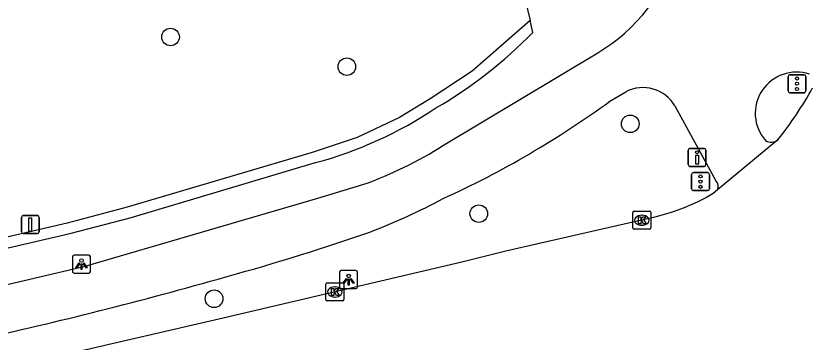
# Model space of a CAD drawing. Extents: x 156414 to 157775, y 382335 to 383765.
# Drawn here: x 156941.17 to 156985.24, y 382994.01 to 383012.12 of the extents above; entities that cross this region are included whole.
import ezdxf

# ---------------------------------------------------------------- set-up
doc = ezdxf.new("R2010")
doc.units = 0
for name, color, linetype in [('IMGEO_Boom', 7, 'Continuous'), ('IMGEO_Drukknoppaal', 7, 'Continuous'), ('IMGEO_Fietspad_gesloten', 7, 'Continuous'), ('IMGEO_Haag', 7, 'Continuous'), ('IMGEO_Kolk', 7, 'Continuous'), ('IMGEO_Lichtpunt', 7, 'Continuous'), ('IMGEO_OVBaan_gesloten', 7, 'Continuous'), ('IMGEO_Verkeersbordpaal', 7, 'Continuous'), ('IMGEO_Verkeersregelinstallatiepaal', 7, 'Continuous'), ('IMGEO_Voetpad_open', 7, 'Continuous')]:
    doc.layers.add(name, color=color, linetype=linetype)

msp = doc.modelspace()

# ---------------------------------------------------------------- linework, layer by layer
at = {"layer": 'IMGEO_Boom'}
for centre in [(156949.76, 383010.946), (156959.553, 383009.3), (156975.298, 383006.125), (156966.884, 383001.137), (156952.18, 382996.413)]:
    msp.add_circle(centre, 0.489, dxfattribs=at)
at = {"layer": 'IMGEO_Drukknoppaal'}
for p, q in [((156978.516, 383003.859), (156978.516, 383004.659)), ((156978.516, 383004.659), (156978.516, 383003.859)), ((156978.616, 383004.759), (156979.406, 383004.759)), ((156979.406, 383004.759), (156978.616, 383004.759)), ((156979.506, 383004.659), (156979.506, 383003.859)), ((156979.506, 383003.859), (156979.506, 383004.659)), ((156979.406, 383003.759), (156978.616, 383003.759)), ((156978.616, 383003.759), (156979.406, 383003.759))]:
    msp.add_line(p, q, dxfattribs=at)
msp.add_lwpolyline([(156979.086, 383004.384), (156979.086, 383003.884), (156978.936, 383003.884), (156978.936, 383004.384), (156979.086, 383004.384)], dxfattribs=at)
msp.add_circle((156979.011, 383004.549), 0.085, dxfattribs=at)
for centre, start, end in [((156978.616, 383004.659), 90, 180), ((156978.616, 383004.659), 90, 180), ((156979.406, 383004.659), 0, 90), ((156979.406, 383004.659), 360, 90), ((156978.616, 383003.859), 180, 270), ((156978.616, 383003.859), 180, 270), ((156979.406, 383003.859), 270, 0), ((156979.406, 383003.859), 270, 0)]:
    msp.add_arc(centre, 0.1, start, end, dxfattribs=at)
at = {"layer": 'IMGEO_Fietspad_gesloten'}
for points in [[(156964.92, 383004.933), (156973.489, 383010.071)], [(156974.172, 383007.385), (156975.05, 383007.91)], [(156977.784, 383007.119), (156980.062, 383002.965)], [(156914.422, 382991.036), (156945.022, 382998.226), (156957.949, 383002), (156960.448, 383002.751)], [(156960.501, 383000), (156960.837, 383000.116)]]:
    msp.add_lwpolyline(points, dxfattribs=at)
for centre, radius, start, end in [((156968.6, 383018.42), 9.675, 300.3505, 344.5756), ((156984.527, 383006.71), 2.286, 71.3635, 221.5154), ((156975.997, 383006.063), 2.075, 30.5712, 117.1564), ((156942.672, 383050.7), 53.558, 294.5377, 306.0259), ((156952.957, 383023.778), 22.321, 289.6093, 302.4085), ((156983.124, 383005.71), 0.601, 239.0566, 309.0909), ((156979.767, 383002.659), 0.425, 331.6496, 46.0291), ((156947.693, 383034.272), 36.598, 291.0472, 298.0692), ((156917.912, 383124.127), 131.23, 285.2352, 288.93747), ((156888.545, 383222.975), 234.333, 282.28163, 285.81204)]:
    msp.add_arc(centre, radius, start, end, dxfattribs=at)
at = {"layer": 'IMGEO_Haag'}
msp.add_lwpolyline([(156969.733, 383011.86), (156966.521, 383009.056), (156964.181, 383007.512), (156962.487, 383006.485), (156960.126, 383005.373), (156957.629, 383004.543), (156947.352, 383001.49), (156944.013, 383000.612), (156912.963, 382993.412)], dxfattribs=at)
at = {"layer": 'IMGEO_Kolk'}
for p, q in [((156975.442, 383000.345), (156975.442, 383001.197)), ((156975.517, 383001.271), (156976.369, 383001.271)), ((156975.93, 383001.051), (156975.955, 383001.051)), ((156976.443, 383001.197), (156976.443, 383000.345)), ((156975.953, 383000.491), (156975.928, 383000.491)), ((156976.369, 383000.271), (156975.517, 383000.271)), ((156958.384, 382996.364), (156958.384, 382997.216)), ((156958.459, 382997.29), (156959.311, 382997.29)), ((156958.872, 382997.07), (156958.897, 382997.07)), ((156959.385, 382997.216), (156959.385, 382996.364)), ((156958.895, 382996.51), (156958.87, 382996.51)), ((156959.311, 382996.29), (156958.459, 382996.29))]:
    msp.add_line(p, q, dxfattribs=at)
for points in [[(156975.442, 383000.345), (156975.442, 383001.197)], [(156975.517, 383001.271), (156976.369, 383001.271)], [(156975.763, 383000.971), (156975.886, 383000.971), (156975.886, 383000.82), (156976.016, 383000.971), (156976.18, 383000.971), (156976.034, 383000.82), (156976.187, 383000.571), (156976.035, 383000.571), (156975.95, 383000.735), (156975.886, 383000.668), (156975.886, 383000.571), (156975.763, 383000.571), (156975.763, 383000.971)], [(156976.443, 383001.197), (156976.443, 383000.345)], [(156976.369, 383000.271), (156975.517, 383000.271)], [(156958.384, 382996.364), (156958.384, 382997.216)], [(156958.459, 382997.29), (156959.311, 382997.29)], [(156958.705, 382996.99), (156958.828, 382996.99), (156958.828, 382996.839), (156958.958, 382996.99), (156959.122, 382996.99), (156958.976, 382996.839), (156959.129, 382996.59), (156958.977, 382996.59), (156958.892, 382996.754), (156958.828, 382996.687), (156958.828, 382996.59), (156958.705, 382996.59), (156958.705, 382996.99)], [(156959.385, 382997.216), (156959.385, 382996.364)], [(156959.311, 382996.29), (156958.459, 382996.29)]]:
    msp.add_lwpolyline(points, dxfattribs=at)
for centre, start, end in [((156975.519, 383001.195), 91.552, 178.448), ((156975.519, 383001.195), 91.552, 178.448), ((156976.367, 383001.195), 1.552, 88.448), ((156976.367, 383001.195), 1.552, 88.448), ((156975.519, 383000.347), 181.552, 268.448), ((156975.519, 383000.347), 181.552, 268.448), ((156976.367, 383000.347), 271.552, 358.448), ((156976.367, 383000.347), 271.552, 358.448), ((156958.461, 382997.214), 91.552, 178.448), ((156958.461, 382997.214), 91.552, 178.448), ((156959.309, 382997.214), 1.552, 88.448), ((156959.309, 382997.214), 1.552, 88.448), ((156958.461, 382996.366), 181.552, 268.448), ((156958.461, 382996.366), 181.552, 268.448), ((156959.309, 382996.366), 271.552, 358.448), ((156959.309, 382996.366), 271.552, 358.448)]:
    msp.add_arc(centre, 0.0765, start, end, dxfattribs=at)
for centre, major_axis, ratio, start_param, end_param in [((156975.929, 383000.771), (-0.387, 0.002), 0.722429, 4.712389, 7.853982), ((156975.954, 383000.771), (-0.39, 0.002), 0.717154, 1.570796, 4.712389), ((156958.871, 382996.79), (-0.387, 0.002), 0.722429, 4.712389, 7.853982), ((156958.896, 382996.79), (-0.39, 0.002), 0.717154, 1.570796, 4.712389)]:
    msp.add_ellipse(centre, major_axis=major_axis, ratio=ratio, start_param=start_param, end_param=end_param, dxfattribs=at)
at = {"layer": 'IMGEO_Lichtpunt'}
for p, q in [((156944.312, 382998.738), (156944.312, 382997.931)), ((156944.312, 382998.738), (156944.312, 382997.931)), ((156945.214, 382998.833), (156944.406, 382998.833)), ((156945.214, 382998.833), (156944.406, 382998.833)), ((156945.308, 382997.931), (156945.308, 382998.738)), ((156945.308, 382997.931), (156945.308, 382998.738)), ((156944.406, 382997.837), (156945.214, 382997.837)), ((156944.406, 382997.837), (156945.214, 382997.837)), ((156959.153, 382997.882), (156959.153, 382997.075)), ((156959.153, 382997.882), (156959.153, 382997.075)), ((156960.055, 382997.977), (156959.247, 382997.977)), ((156960.055, 382997.977), (156959.247, 382997.977)), ((156960.149, 382997.075), (156960.149, 382997.882)), ((156960.149, 382997.075), (156960.149, 382997.882)), ((156959.247, 382996.981), (156960.055, 382996.981)), ((156959.247, 382996.981), (156960.055, 382996.981))]:
    msp.add_line(p, q, dxfattribs=at)
for points in [[(156944.686, 382998.402), (156944.725, 382998.374), (156944.537, 382998.112), (156944.499, 382998.139), (156944.686, 382998.402)], [(156944.788, 382998.354), (156944.835, 382998.354), (156944.835, 382998.032), (156944.788, 382998.032), (156944.788, 382998.354)], [(156944.898, 382998.374), (156944.936, 382998.401), (156945.123, 382998.139), (156945.084, 382998.111), (156944.898, 382998.374)], [(156959.527, 382997.546), (156959.566, 382997.518), (156959.378, 382997.256), (156959.34, 382997.283), (156959.527, 382997.546)], [(156959.629, 382997.498), (156959.676, 382997.498), (156959.676, 382997.176), (156959.629, 382997.176), (156959.629, 382997.498)], [(156959.739, 382997.518), (156959.777, 382997.545), (156959.964, 382997.283), (156959.925, 382997.255), (156959.739, 382997.518)]]:
    msp.add_lwpolyline(points, dxfattribs=at)
for centre in [(156944.811, 382998.536), (156959.652, 382997.68)]:
    msp.add_circle(centre, 0.0994, dxfattribs=at)
for centre, start, end in [((156944.406, 382998.738), 90, 180), ((156944.406, 382998.738), 90, 180), ((156945.214, 382998.738), 0, 90), ((156945.214, 382998.738), 0, 90), ((156944.406, 382997.931), 180, 270), ((156944.406, 382997.931), 180, 270), ((156945.214, 382997.931), 270, 0), ((156945.214, 382997.931), 270, 360), ((156959.247, 382997.882), 90, 180), ((156959.247, 382997.882), 90, 180), ((156960.055, 382997.882), 0, 90), ((156960.055, 382997.882), 0, 90), ((156959.247, 382997.075), 180, 270), ((156959.247, 382997.075), 180, 270), ((156960.055, 382997.075), 270, 0), ((156960.055, 382997.075), 270, 360)]:
    msp.add_arc(centre, 0.0946, start, end, dxfattribs=at)
at = {"layer": 'IMGEO_OVBaan_gesloten'}
for points in [[(156983.503, 383005.244), (156980.141, 383002.457)], [(156980.141, 383002.457), (156979.896, 383002.253), (156979.529, 383002.044), (156979.193, 383001.87), (156979.01, 383001.78), (156978.725, 383001.647), (156978.295, 383001.464), (156977.626, 383001.223), (156977.125, 383001.068), (156976.659, 383000.947), (156969.687, 382999.352), (156968.396, 382999.047), (156965.934, 382998.438), (156952.442, 382995.289), (156935.27, 382991.314)]]:
    msp.add_lwpolyline(points, dxfattribs=at)
msp.add_arc((156967.377, 383018.11), 20.63, 321.4169, 331.047, dxfattribs=at)
at = {"layer": 'IMGEO_Verkeersbordpaal'}
for p, q in [((156941.472, 383000.128), (156941.472, 383000.928)), ((156941.472, 383000.928), (156941.472, 383000.128)), ((156941.572, 383001.028), (156942.362, 383001.028)), ((156942.362, 383001.028), (156941.572, 383001.028)), ((156942.462, 383000.928), (156942.462, 383000.128)), ((156942.462, 383000.128), (156942.462, 383000.928)), ((156942.362, 383000.028), (156941.572, 383000.028)), ((156941.572, 383000.028), (156942.362, 383000.028))]:
    msp.add_line(p, q, dxfattribs=at)
msp.add_lwpolyline([(156941.892, 383000.903), (156942.042, 383000.903), (156942.042, 383000.153), (156941.892, 383000.153), (156941.892, 383000.903)], dxfattribs=at)
for centre, start, end in [((156941.572, 383000.928), 90, 180), ((156941.572, 383000.928), 90, 180), ((156942.362, 383000.928), 0, 90), ((156942.362, 383000.928), 360, 90), ((156941.572, 383000.128), 180, 270), ((156941.572, 383000.128), 180, 270), ((156942.362, 383000.128), 270, 0), ((156942.362, 383000.128), 270, 0)]:
    msp.add_arc(centre, 0.1, start, end, dxfattribs=at)
at = {"layer": 'IMGEO_Verkeersregelinstallatiepaal'}
for p, q in [((156984.164, 383008.852), (156984.954, 383008.852)), ((156984.954, 383008.852), (156984.164, 383008.852)), ((156984.064, 383007.952), (156984.064, 383008.752)), ((156984.064, 383008.752), (156984.064, 383007.952)), ((156985.054, 383008.752), (156985.054, 383007.952)), ((156985.054, 383007.952), (156985.054, 383008.752)), ((156984.954, 383007.852), (156984.164, 383007.852)), ((156984.164, 383007.852), (156984.954, 383007.852)), ((156978.706, 383002.516), (156978.706, 383003.316)), ((156978.706, 383003.316), (156978.706, 383002.516)), ((156978.806, 383003.416), (156979.596, 383003.416)), ((156979.596, 383003.416), (156978.806, 383003.416)), ((156979.696, 383003.316), (156979.696, 383002.516)), ((156979.696, 383002.516), (156979.696, 383003.316)), ((156979.596, 383002.416), (156978.806, 383002.416)), ((156978.806, 383002.416), (156979.596, 383002.416))]:
    msp.add_line(p, q, dxfattribs=at)
for centre in [(156984.559, 383008.642), (156984.559, 383008.352), (156984.559, 383008.062), (156979.201, 383003.206), (156979.201, 383002.916), (156979.201, 383002.626)]:
    msp.add_circle(centre, 0.085, dxfattribs=at)
for centre, start, end in [((156984.164, 383008.752), 90, 180), ((156984.164, 383008.752), 90, 180), ((156984.954, 383008.752), 0, 90), ((156984.954, 383008.752), 360, 90), ((156984.164, 383007.952), 180, 270), ((156984.164, 383007.952), 180, 270), ((156984.954, 383007.952), 270, 0), ((156984.954, 383007.952), 270, 0), ((156978.806, 383003.316), 90, 180), ((156978.806, 383003.316), 90, 180), ((156979.596, 383003.316), 0, 90), ((156979.596, 383003.316), 360, 90), ((156978.806, 383002.516), 180, 270), ((156978.806, 383002.516), 180, 270), ((156979.596, 383002.516), 270, 0), ((156979.596, 383002.516), 270, 0)]:
    msp.add_arc(centre, 0.1, start, end, dxfattribs=at)
at = {"layer": 'IMGEO_Voetpad_open'}
for points in [[(156967.445, 383021.349), (156969.733, 383011.86)], [(156969.892, 383011.202), (156969.733, 383011.86)], [(156913.985, 382993.024), (156944.157, 383000.029), (156947.514, 383000.912), (156957.809, 383003.971)]]:
    msp.add_lwpolyline(points, dxfattribs=at)
for centre, radius, start, end in [((156951.674, 383029.039), 25.496, 300.2076, 315.6056), ((156952.026, 383025.627), 22.415, 284.9508, 303.8197)]:
    msp.add_arc(centre, radius, start, end, dxfattribs=at)

doc.saveas('drawing.dxf')
